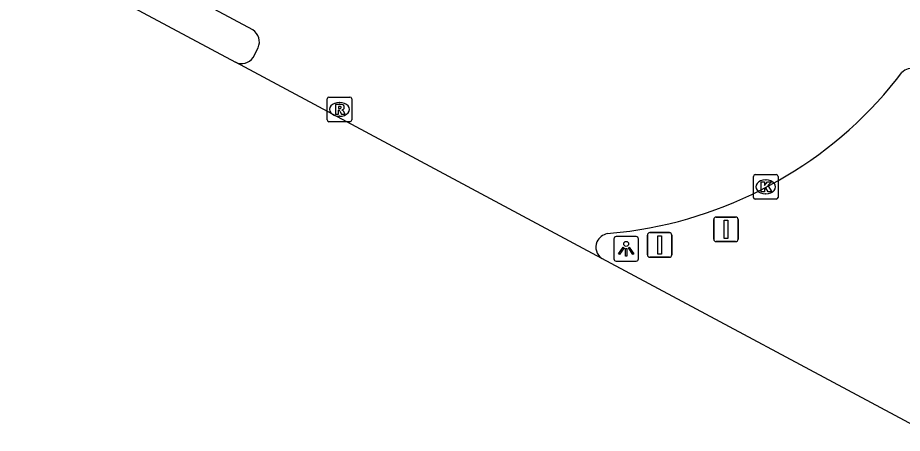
# Model space of a CAD drawing. Extents: x 159489 to 160304, y 383826 to 384530.
# Drawn here: x 159768.87 to 159804.79, y 383985.95 to 384002.82 of the extents above; entities that cross this region are included whole.
import ezdxf

# ---------------------------------------------------------------- set-up
doc = ezdxf.new("R2010")
doc.units = 0
for name, color, linetype in [('IMGEO_Kolk', 7, 'Continuous'), ('IMGEO_Lichtpunt', 7, 'Continuous'), ('IMGEO_OVBaan_gesloten', 7, 'Continuous'), ('IMGEO_Rijbaan_lokaal_gesloten', 7, 'Continuous'), ('IMGEO_Rioolput', 7, 'Continuous'), ('IMGEO_Verkeersbordpaal', 7, 'Continuous')]:
    doc.layers.add(name, color=color, linetype=linetype)

msp = doc.modelspace()

# ---------------------------------------------------------------- linework, layer by layer
at = {"layer": 'IMGEO_Kolk'}
for p, q in [((159798.741, 383995.528), (159798.741, 383996.38)), ((159798.816, 383996.454), (159799.668, 383996.454)), ((159799.229, 383996.234), (159799.254, 383996.234)), ((159799.742, 383996.38), (159799.742, 383995.528)), ((159799.668, 383995.454), (159798.816, 383995.454)), ((159799.252, 383995.674), (159799.227, 383995.674))]:
    msp.add_line(p, q, dxfattribs=at)
for points in [[(159798.741, 383995.528), (159798.741, 383996.38)], [(159798.816, 383996.454), (159799.668, 383996.454)], [(159799.062, 383996.154), (159799.185, 383996.154), (159799.185, 383996.003), (159799.315, 383996.154), (159799.479, 383996.154), (159799.333, 383996.003), (159799.486, 383995.754), (159799.334, 383995.754), (159799.249, 383995.918), (159799.185, 383995.851), (159799.185, 383995.754), (159799.062, 383995.754), (159799.062, 383996.154)], [(159799.742, 383996.38), (159799.742, 383995.528)], [(159799.668, 383995.454), (159798.816, 383995.454)]]:
    msp.add_lwpolyline(points, dxfattribs=at)
for centre, start, end in [((159798.818, 383996.378), 91.552, 178.448), ((159798.818, 383996.378), 91.552, 178.448), ((159799.666, 383996.378), 1.552, 88.448), ((159799.666, 383996.378), 1.552, 88.448), ((159798.818, 383995.53), 181.552, 268.448), ((159798.818, 383995.53), 181.552, 268.448), ((159799.666, 383995.53), 271.552, 358.448), ((159799.666, 383995.53), 271.552, 358.448)]:
    msp.add_arc(centre, 0.0765, start, end, dxfattribs=at)
for centre, major_axis, ratio, start_param, end_param in [((159799.228, 383995.954), (-0.387, 0.002), 0.722429, 4.712389, 7.853982), ((159799.253, 383995.954), (-0.39, 0.002), 0.717154, 1.570796, 4.712389)]:
    msp.add_ellipse(centre, major_axis=major_axis, ratio=ratio, start_param=start_param, end_param=end_param, dxfattribs=at)
at = {"layer": 'IMGEO_Lichtpunt'}
for p, q in [((159793.077, 383993.84), (159793.077, 383993.033)), ((159793.077, 383993.84), (159793.077, 383993.033)), ((159793.979, 383993.935), (159793.171, 383993.935)), ((159793.979, 383993.935), (159793.171, 383993.935)), ((159794.073, 383993.033), (159794.073, 383993.84)), ((159794.073, 383993.033), (159794.073, 383993.84)), ((159793.171, 383992.939), (159793.979, 383992.939)), ((159793.171, 383992.939), (159793.979, 383992.939))]:
    msp.add_line(p, q, dxfattribs=at)
for points in [[(159793.451, 383993.504), (159793.49, 383993.476), (159793.302, 383993.214), (159793.264, 383993.241), (159793.451, 383993.504)], [(159793.553, 383993.456), (159793.6, 383993.456), (159793.6, 383993.134), (159793.553, 383993.134), (159793.553, 383993.456)], [(159793.663, 383993.476), (159793.701, 383993.503), (159793.888, 383993.241), (159793.849, 383993.213), (159793.663, 383993.476)]]:
    msp.add_lwpolyline(points, dxfattribs=at)
msp.add_circle((159793.576, 383993.638), 0.0994, dxfattribs=at)
for centre, start, end in [((159793.171, 383993.84), 90, 180), ((159793.171, 383993.84), 90, 180), ((159793.979, 383993.84), 0, 90), ((159793.979, 383993.84), 0, 90), ((159793.171, 383993.033), 180, 270), ((159793.171, 383993.033), 180, 270), ((159793.979, 383993.033), 270, 0), ((159793.979, 383993.033), 270, 360)]:
    msp.add_arc(centre, 0.0946, start, end, dxfattribs=at)
at = {"layer": 'IMGEO_OVBaan_gesloten'}
for points in [[(159778.419, 384002.326), (159655.116, 384068.233), (159654.047, 384068.903), (159653.178, 384069.297)], [(159778.427, 384001.208), (159778.632, 384001.6)], [(159792.589, 383993.049), (159777.713, 384001.02)], [(159804.555, 384000.307), (159804.765, 384000.592)], [(159792.804, 383994.061), (159793.727, 383994.158)]]:
    msp.add_lwpolyline(points, dxfattribs=at)
for centre, radius, start, end in [((159778.095, 384001.837), 0.587, 336.236, 56.4661), ((159777.966, 384001.507), 0.549, 242.5061, 326.9969), ((159805.19, 384000.177), 0.593, 75.5148, 135.6881), ((159791.413, 384010.841), 16.842, 277.8964, 321.2863), ((159793.018, 383993.358), 0.734, 106.968, 149.8854), ((159792.905, 383993.515), 0.564, 157.9529, 235.8483)]:
    msp.add_arc(centre, radius, start, end, dxfattribs=at)
at = {"layer": 'IMGEO_Rijbaan_lokaal_gesloten'}
for points in [[(159651.039, 384068.82), (159654.602, 384066.798), (159694.996, 384045.215), (159777.713, 384001.02)], [(159805.834, 383985.948), (159792.589, 383993.049)]]:
    msp.add_lwpolyline(points, dxfattribs=at)
at = {"layer": 'IMGEO_Rioolput'}
for p, q in [((159781.433, 383998.674), (159781.433, 383999.526)), ((159781.508, 383999.6), (159782.36, 383999.6)), ((159781.921, 383999.38), (159781.946, 383999.38)), ((159782.434, 383999.526), (159782.434, 383998.674)), ((159781.944, 383998.82), (159781.919, 383998.82)), ((159782.36, 383998.6), (159781.508, 383998.6))]:
    msp.add_line(p, q, dxfattribs=at)
for points in [[(159781.433, 383998.674), (159781.433, 383999.526)], [(159781.508, 383999.6), (159782.36, 383999.6)], [(159782.434, 383999.526), (159782.434, 383998.674)], [(159782.022, 383999.298), (159781.77, 383999.3), (159781.77, 383998.9)], [(159781.77, 383998.9), (159781.894, 383998.9), (159781.894, 383999.062), (159781.905, 383999.062)], [(159781.948, 383999.219), (159781.894, 383999.219), (159781.894, 383999.138)], [(159781.894, 383999.138), (159781.946, 383999.138)], [(159781.952, 383999.033), (159782.023, 383998.9), (159782.163, 383998.9), (159782.098, 383999.026)], [(159782.36, 383998.6), (159781.508, 383998.6)]]:
    msp.add_lwpolyline(points, dxfattribs=at)
for centre, radius, start, end in [((159781.51, 383999.524), 0.0765, 91.552, 178.448), ((159781.51, 383999.524), 0.0765, 91.552, 178.448), ((159782.358, 383999.524), 0.0765, 1.552, 88.448), ((159782.358, 383999.524), 0.0765, 1.552, 88.448), ((159781.904, 383999.009), 0.0533, 26.0293, 88.6989), ((159781.93, 383999.327), 0.19, 274.7715, 282.9687), ((159781.954, 383999.123), 0.0964, 77.0061, 93.1865), ((159781.968, 383999.18), 0.0378, 276.6634, 79.6772), ((159782.021, 383999.188), 0.109, 350.3612, 89.416), ((159782.019, 383999.188), 0.112, 277.5842, 350.9817), ((159782.003, 383998.973), 0.108, 29.5134, 73.7905), ((159781.51, 383998.676), 0.0765, 181.552, 268.448), ((159781.51, 383998.676), 0.0765, 181.552, 268.448), ((159782.358, 383998.676), 0.0765, 271.552, 358.448), ((159782.358, 383998.676), 0.0765, 271.552, 358.448)]:
    msp.add_arc(centre, radius, start, end, dxfattribs=at)
for centre, major_axis, ratio, start_param, end_param in [((159781.92, 383999.1), (-0.387, 0.002), 0.722429, 4.712389, 7.853982), ((159781.945, 383999.1), (-0.39, 0.002), 0.717154, 1.570796, 4.712389)]:
    msp.add_ellipse(centre, major_axis=major_axis, ratio=ratio, start_param=start_param, end_param=end_param, dxfattribs=at)
at = {"layer": 'IMGEO_Verkeersbordpaal'}
for p, q in [((159797.229, 383994.729), (159798.019, 383994.729)), ((159798.019, 383994.729), (159797.229, 383994.729)), ((159797.129, 383993.829), (159797.129, 383994.629)), ((159797.129, 383994.629), (159797.129, 383993.829)), ((159798.119, 383994.629), (159798.119, 383993.829)), ((159798.119, 383993.829), (159798.119, 383994.629)), ((159794.438, 383993.194), (159794.438, 383993.994)), ((159794.438, 383993.994), (159794.438, 383993.194)), ((159794.538, 383994.094), (159795.328, 383994.094)), ((159795.328, 383994.094), (159794.538, 383994.094)), ((159795.428, 383993.994), (159795.428, 383993.194)), ((159795.428, 383993.194), (159795.428, 383993.994)), ((159798.019, 383993.729), (159797.229, 383993.729)), ((159797.229, 383993.729), (159798.019, 383993.729)), ((159795.328, 383993.094), (159794.538, 383993.094)), ((159794.538, 383993.094), (159795.328, 383993.094))]:
    msp.add_line(p, q, dxfattribs=at)
for points in [[(159797.549, 383994.604), (159797.699, 383994.604), (159797.699, 383993.854), (159797.549, 383993.854), (159797.549, 383994.604)], [(159794.858, 383993.969), (159795.008, 383993.969), (159795.008, 383993.219), (159794.858, 383993.219), (159794.858, 383993.969)]]:
    msp.add_lwpolyline(points, dxfattribs=at)
for centre, start, end in [((159797.229, 383994.629), 90, 180), ((159797.229, 383994.629), 90, 180), ((159798.019, 383994.629), 0, 90), ((159798.019, 383994.629), 360, 90), ((159794.538, 383993.994), 90, 180), ((159794.538, 383993.994), 90, 180), ((159795.328, 383993.994), 0, 90), ((159795.328, 383993.994), 360, 90), ((159797.229, 383993.829), 180, 270), ((159797.229, 383993.829), 180, 270), ((159798.019, 383993.829), 270, 0), ((159798.019, 383993.829), 270, 0), ((159794.538, 383993.194), 180, 270), ((159794.538, 383993.194), 180, 270), ((159795.328, 383993.194), 270, 0), ((159795.328, 383993.194), 270, 0)]:
    msp.add_arc(centre, 0.1, start, end, dxfattribs=at)

doc.saveas('drawing.dxf')
